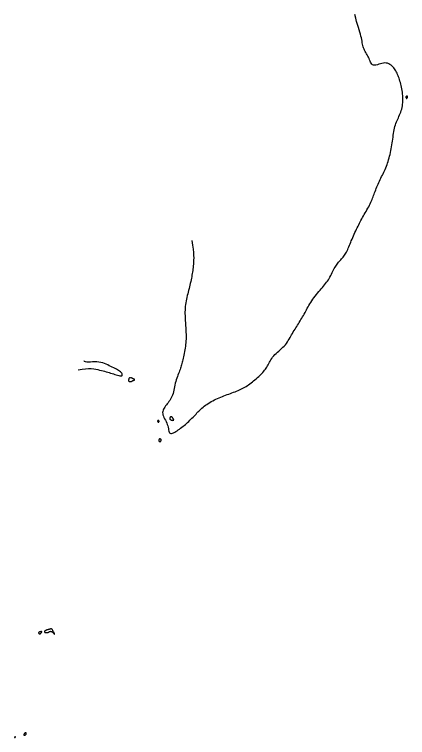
# Model space of a CAD drawing. Extents: x 3040093 to 3056816, y 408076 to 509144.
# Drawn here: x 3043498.8 to 3043748.9, y 431421.2 to 431881 of the extents above; entities that cross this region are included whole.
import ezdxf

# ---------------------------------------------------------------- set-up
doc = ezdxf.new("R2010")
doc.units = 0
doc.layers.add('V-CHAN-CONT-EL17', color=7, linetype='Continuous')

msp = doc.modelspace()

# ---------------------------------------------------------------- linework, layer by layer
at = {"layer": 'V-CHAN-CONT-EL17'}
for points in [[(3043611.68, 431737.18), (3043612.17, 431734.32), (3043612.5, 431731.83), (3043612.71, 431729.68), (3043612.82, 431727.81), (3043612.85, 431726.18), (3043612.81, 431724.75), (3043612.74, 431723.47), (3043612.64, 431722.3), (3043612.53, 431721.2), (3043612.43, 431720.15), (3043612.32, 431719.14), (3043612.2, 431718.15), (3043612.07, 431717.18), (3043611.93, 431716.22), (3043611.77, 431715.25), (3043611.59, 431714.26), (3043611.4, 431713.24), (3043611.18, 431712.19), (3043610.95, 431711.12), (3043610.71, 431710.03), (3043610.45, 431708.92), (3043610.18, 431707.81), (3043609.9, 431706.69), (3043609.61, 431705.57), (3043609.32, 431704.45), (3043609.03, 431703.34), (3043608.75, 431702.22), (3043608.47, 431701.1), (3043608.22, 431699.98), (3043607.99, 431698.85), (3043607.79, 431697.72), (3043607.62, 431696.57), (3043607.49, 431695.41), (3043607.4, 431694.24), (3043607.34, 431693.07), (3043607.31, 431691.9), (3043607.31, 431690.74), (3043607.33, 431689.58), (3043607.37, 431688.44), (3043607.42, 431687.32), (3043607.48, 431686.22), (3043607.55, 431685.14), (3043607.63, 431684.07), (3043607.7, 431683.01), (3043607.77, 431681.96), (3043607.84, 431680.92), (3043607.9, 431679.87), (3043607.94, 431678.81), (3043607.98, 431677.74), (3043607.99, 431676.67), (3043607.99, 431675.58), (3043607.96, 431674.49), (3043607.91, 431673.39), (3043607.83, 431672.27), (3043607.73, 431671.15), (3043607.59, 431670.02), (3043607.42, 431668.88), (3043607.22, 431667.75), (3043607.01, 431666.62), (3043606.77, 431665.52), (3043606.54, 431664.44), (3043606.3, 431663.4), (3043606.07, 431662.42), (3043605.86, 431661.48), (3043605.66, 431660.62), (3043605.48, 431659.81), (3043605.3, 431659.03), (3043605.12, 431658.28), (3043604.93, 431657.55), (3043604.72, 431656.81), (3043604.48, 431656.05), (3043604.21, 431655.26), (3043603.9, 431654.43), (3043603.55, 431653.56), (3043603.19, 431652.65), (3043602.81, 431651.7), (3043602.44, 431650.71), (3043602.07, 431649.7), (3043601.73, 431648.65), (3043601.42, 431647.58), (3043601.15, 431646.48), (3043600.91, 431645.36), (3043600.68, 431644.25), (3043600.47, 431643.14), (3043600.24, 431642.05), (3043599.99, 431640.98), (3043599.71, 431639.96), (3043599.39, 431638.98), (3043599, 431638.06), (3043598.57, 431637.19), (3043598.1, 431636.37), (3043597.6, 431635.59), (3043597.08, 431634.85), (3043596.54, 431634.12), (3043596.01, 431633.42), (3043595.48, 431632.73), (3043594.96, 431632.05), (3043594.48, 431631.37), (3043594.05, 431630.69), (3043593.68, 431630), (3043593.39, 431629.31), (3043593.19, 431628.6), (3043593.1, 431627.86), (3043593.13, 431627.11), (3043593.3, 431626.33), (3043593.58, 431625.53), (3043593.94, 431624.7), (3043594.36, 431623.85), (3043594.81, 431622.98), (3043595.25, 431622.1), (3043595.67, 431621.2), (3043596.03, 431620.29), (3043596.31, 431619.38), (3043596.53, 431618.48), (3043596.72, 431617.62), (3043596.89, 431616.82), (3043597.06, 431616.1), (3043597.27, 431615.5), (3043597.53, 431615.03), (3043597.86, 431614.71), (3043598.29, 431614.56), (3043598.81, 431614.58), (3043599.4, 431614.73), (3043600.05, 431615), (3043600.76, 431615.37), (3043601.49, 431615.81), (3043602.25, 431616.31), (3043603.02, 431616.84), (3043603.79, 431617.39), (3043604.55, 431617.95), (3043605.31, 431618.53), (3043606.06, 431619.12), (3043606.81, 431619.72), (3043607.55, 431620.34), (3043608.27, 431620.97), (3043608.99, 431621.61), (3043609.7, 431622.27), (3043610.4, 431622.93), (3043611.08, 431623.61), (3043611.76, 431624.29), (3043612.42, 431624.96), (3043613.07, 431625.63), (3043613.71, 431626.3), (3043614.33, 431626.95), (3043614.94, 431627.6), (3043615.55, 431628.23), (3043616.16, 431628.85), (3043616.79, 431629.46), (3043617.43, 431630.06), (3043618.1, 431630.67), (3043618.81, 431631.27), (3043619.57, 431631.87), (3043620.38, 431632.47), (3043621.24, 431633.08), (3043622.14, 431633.67), (3043623.08, 431634.26), (3043624.04, 431634.83), (3043625.02, 431635.38), (3043626.03, 431635.91), (3043627.04, 431636.42), (3043628.05, 431636.89), (3043629.07, 431637.34), (3043630.08, 431637.76), (3043631.1, 431638.16), (3043632.12, 431638.55), (3043633.14, 431638.92), (3043634.15, 431639.29), (3043635.17, 431639.65), (3043636.18, 431640.02), (3043637.18, 431640.38), (3043638.17, 431640.75), (3043639.15, 431641.12), (3043640.12, 431641.5), (3043641.06, 431641.89), (3043641.98, 431642.29), (3043642.87, 431642.7), (3043643.73, 431643.13), (3043644.57, 431643.57), (3043645.39, 431644.04), (3043646.19, 431644.52), (3043646.99, 431645.03), (3043647.78, 431645.57), (3043648.57, 431646.13), (3043649.38, 431646.73), (3043650.19, 431647.35), (3043651.01, 431648.01), (3043651.83, 431648.68), (3043652.64, 431649.37), (3043653.43, 431650.07), (3043654.2, 431650.76), (3043654.93, 431651.45), (3043655.63, 431652.13), (3043656.27, 431652.79), (3043656.88, 431653.45), (3043657.44, 431654.09), (3043657.96, 431654.74), (3043658.46, 431655.39), (3043658.93, 431656.06), (3043659.38, 431656.76), (3043659.8, 431657.48), (3043660.21, 431658.23), (3043660.63, 431659.02), (3043661.05, 431659.82), (3043661.5, 431660.64), (3043661.98, 431661.47), (3043662.5, 431662.29), (3043663.09, 431663.11), (3043663.75, 431663.92), (3043664.49, 431664.71), (3043665.3, 431665.48), (3043666.15, 431666.25), (3043667.03, 431667.01), (3043667.92, 431667.78), (3043668.8, 431668.56), (3043669.64, 431669.35), (3043670.44, 431670.17), (3043671.17, 431671.02), (3043671.84, 431671.89), (3043672.47, 431672.78), (3043673.05, 431673.68), (3043673.6, 431674.6), (3043674.14, 431675.51), (3043674.66, 431676.43), (3043675.18, 431677.34), (3043675.71, 431678.24), (3043676.25, 431679.13), (3043676.79, 431680.01), (3043677.34, 431680.89), (3043677.89, 431681.76), (3043678.44, 431682.63), (3043678.98, 431683.49), (3043679.53, 431684.36), (3043680.07, 431685.23), (3043680.6, 431686.11), (3043681.13, 431686.98), (3043681.66, 431687.86), (3043682.17, 431688.75), (3043682.68, 431689.63), (3043683.18, 431690.53), (3043683.68, 431691.42), (3043684.16, 431692.33), (3043684.64, 431693.24), (3043685.14, 431694.16), (3043685.64, 431695.08), (3043686.17, 431696.02), (3043686.72, 431696.97), (3043687.32, 431697.93), (3043687.96, 431698.9), (3043688.65, 431699.89), (3043689.38, 431700.88), (3043690.14, 431701.88), (3043690.92, 431702.87), (3043691.72, 431703.85), (3043692.51, 431704.8), (3043693.29, 431705.73), (3043694.05, 431706.62), (3043694.78, 431707.48), (3043695.48, 431708.3), (3043696.14, 431709.1), (3043696.78, 431709.9), (3043697.39, 431710.69), (3043697.97, 431711.49), (3043698.53, 431712.32), (3043699.06, 431713.17), (3043699.57, 431714.07), (3043700.06, 431714.98), (3043700.54, 431715.92), (3043701, 431716.85), (3043701.45, 431717.77), (3043701.9, 431718.66), (3043702.34, 431719.51), (3043702.78, 431720.3), (3043703.23, 431721.03), (3043703.67, 431721.69), (3043704.12, 431722.31), (3043704.58, 431722.88), (3043705.04, 431723.43), (3043705.5, 431723.96), (3043705.97, 431724.48), (3043706.44, 431725), (3043706.91, 431725.53), (3043707.39, 431726.08), (3043707.86, 431726.65), (3043708.33, 431727.25), (3043708.79, 431727.87), (3043709.24, 431728.53), (3043709.67, 431729.22), (3043710.09, 431729.96), (3043710.48, 431730.73), (3043710.87, 431731.55), (3043711.24, 431732.4), (3043711.61, 431733.29), (3043711.98, 431734.22), (3043712.35, 431735.17), (3043712.74, 431736.15), (3043713.15, 431737.15), (3043713.59, 431738.17), (3043714.04, 431739.21), (3043714.51, 431740.25), (3043714.99, 431741.3), (3043715.48, 431742.34), (3043715.97, 431743.38), (3043716.46, 431744.39), (3043716.94, 431745.39), (3043717.42, 431746.36), (3043717.89, 431747.31), (3043718.36, 431748.24), (3043718.83, 431749.17), (3043719.31, 431750.09), (3043719.8, 431751.02), (3043720.31, 431751.95), (3043720.83, 431752.9), (3043721.38, 431753.86), (3043721.95, 431754.84), (3043722.52, 431755.83), (3043723.09, 431756.82), (3043723.65, 431757.8), (3043724.19, 431758.77), (3043724.71, 431759.73), (3043725.18, 431760.66), (3043725.62, 431761.57), (3043726.01, 431762.45), (3043726.38, 431763.31), (3043726.72, 431764.17), (3043727.04, 431765.02), (3043727.36, 431765.87), (3043727.67, 431766.73), (3043727.99, 431767.61), (3043728.33, 431768.51), (3043728.67, 431769.43), (3043729.03, 431770.36), (3043729.41, 431771.31), (3043729.79, 431772.26), (3043730.2, 431773.21), (3043730.62, 431774.16), (3043731.06, 431775.1), (3043731.51, 431776.03), (3043731.97, 431776.95), (3043732.44, 431777.88), (3043732.91, 431778.8), (3043733.38, 431779.72), (3043733.84, 431780.65), (3043734.29, 431781.59), (3043734.72, 431782.54), (3043735.13, 431783.52), (3043735.52, 431784.51), (3043735.89, 431785.52), (3043736.24, 431786.55), (3043736.58, 431787.6), (3043736.9, 431788.68), (3043737.21, 431789.78), (3043737.5, 431790.9), (3043737.79, 431792.05), (3043738.06, 431793.23), (3043738.31, 431794.42), (3043738.56, 431795.63), (3043738.79, 431796.85), (3043739.01, 431798.08), (3043739.21, 431799.31), (3043739.39, 431800.54), (3043739.56, 431801.76), (3043739.72, 431802.98), (3043739.88, 431804.18), (3043740.04, 431805.36), (3043740.21, 431806.52), (3043740.41, 431807.64), (3043740.64, 431808.73), (3043740.9, 431809.78), (3043741.2, 431810.78), (3043741.54, 431811.74), (3043741.91, 431812.68), (3043742.29, 431813.58), (3043742.69, 431814.48), (3043743.09, 431815.36), (3043743.49, 431816.24), (3043743.88, 431817.13), (3043744.24, 431818.04), (3043744.59, 431818.96), (3043744.9, 431819.9), (3043745.19, 431820.86), (3043745.44, 431821.85), (3043745.65, 431822.85), (3043745.81, 431823.88), (3043745.93, 431824.93), (3043746, 431826.01), (3043746.01, 431827.11), (3043745.99, 431828.22), (3043745.92, 431829.34), (3043745.82, 431830.45), (3043745.68, 431831.56), (3043745.52, 431832.66), (3043745.33, 431833.73), (3043745.12, 431834.78), (3043744.9, 431835.8), (3043744.65, 431836.79), (3043744.39, 431837.75), (3043744.12, 431838.68), (3043743.83, 431839.58), (3043743.53, 431840.45), (3043743.23, 431841.29), (3043742.91, 431842.1), (3043742.59, 431842.89), (3043742.25, 431843.64), (3043741.88, 431844.37), (3043741.5, 431845.08), (3043741.08, 431845.77), (3043740.63, 431846.43), (3043740.14, 431847.07), (3043739.61, 431847.7), (3043739.03, 431848.29), (3043738.41, 431848.83), (3043737.74, 431849.3), (3043737.02, 431849.7), (3043736.24, 431849.99), (3043735.41, 431850.16), (3043734.53, 431850.21), (3043733.6, 431850.11), (3043732.63, 431849.91), (3043731.64, 431849.64), (3043730.67, 431849.35), (3043729.73, 431849.08), (3043728.84, 431848.88), (3043728.02, 431848.79), (3043727.31, 431848.84), (3043726.7, 431849.08), (3043726.2, 431849.48), (3043725.77, 431850.02), (3043725.4, 431850.66), (3043725.08, 431851.39), (3043724.76, 431852.17), (3043724.45, 431852.98), (3043724.11, 431853.79), (3043723.73, 431854.57), (3043723.32, 431855.33), (3043722.89, 431856.07), (3043722.46, 431856.8), (3043722.04, 431857.53), (3043721.64, 431858.26), (3043721.27, 431859), (3043720.96, 431859.76), (3043720.7, 431860.53), (3043720.48, 431861.34), (3043720.3, 431862.18), (3043720.13, 431863.07), (3043719.96, 431864.01), (3043719.77, 431865.02), (3043719.56, 431866.09), (3043719.29, 431867.23), (3043718.96, 431868.46), (3043718.57, 431869.79), (3043718.14, 431871.25), (3043717.65, 431872.84), (3043717.12, 431874.6), (3043716.55, 431876.54), (3043715.96, 431878.67), (3043715.34, 431881.03)], [(3043539.28, 431655.04), (3043541.8, 431655.48), (3043544.02, 431655.73), (3043545.97, 431655.83), (3043547.69, 431655.79), (3043549.22, 431655.66), (3043550.58, 431655.44), (3043551.83, 431655.18), (3043552.99, 431654.9), (3043554.09, 431654.63), (3043555.15, 431654.36), (3043556.17, 431654.09), (3043557.15, 431653.82), (3043558.11, 431653.56), (3043559.05, 431653.29), (3043559.97, 431653.01), (3043560.89, 431652.72), (3043561.8, 431652.43), (3043562.69, 431652.13), (3043563.56, 431651.86), (3043564.37, 431651.61), (3043565.12, 431651.41), (3043565.78, 431651.27), (3043566.35, 431651.19), (3043566.81, 431651.21), (3043567.14, 431651.32), (3043567.34, 431651.52), (3043567.43, 431651.79), (3043567.4, 431652.12), (3043567.26, 431652.49), (3043567.02, 431652.9), (3043566.67, 431653.32), (3043566.23, 431653.75), (3043565.69, 431654.18), (3043565.08, 431654.59), (3043564.39, 431655.01), (3043563.63, 431655.42), (3043562.81, 431655.85), (3043561.95, 431656.28), (3043561.05, 431656.72), (3043560.11, 431657.17), (3043559.16, 431657.65), (3043558.17, 431658.12), (3043557.15, 431658.58), (3043556.08, 431659.01), (3043554.97, 431659.39), (3043553.8, 431659.71), (3043552.57, 431659.94), (3043551.27, 431660.08), (3043549.91, 431660.11), (3043548.53, 431660.07), (3043547.19, 431660), (3043545.96, 431659.95), (3043544.88, 431659.95), (3043544.01, 431660.05), (3043543.43, 431660.3), (3043543.18, 431660.73)]]:
    msp.add_lwpolyline(points, dxfattribs=at)
for points in [[(3043748.57, 431829.15), (3043748.45, 431829.12), (3043748.33, 431829.06), (3043748.2, 431828.98), (3043748.09, 431828.89), (3043747.99, 431828.78), (3043747.91, 431828.66), (3043747.86, 431828.53), (3043747.85, 431828.39), (3043747.86, 431828.25), (3043747.9, 431828.12), (3043747.96, 431827.99), (3043748.04, 431827.88), (3043748.12, 431827.78), (3043748.21, 431827.71), (3043748.29, 431827.67), (3043748.38, 431827.67), (3043748.45, 431827.69), (3043748.52, 431827.73), (3043748.58, 431827.79), (3043748.64, 431827.86), (3043748.69, 431827.94), (3043748.73, 431828.02), (3043748.77, 431828.1), (3043748.81, 431828.16), (3043748.84, 431828.22), (3043748.86, 431828.27), (3043748.88, 431828.32), (3043748.9, 431828.37), (3043748.91, 431828.42), (3043748.92, 431828.49), (3043748.93, 431828.56), (3043748.93, 431828.64), (3043748.93, 431828.74), (3043748.92, 431828.83), (3043748.9, 431828.92), (3043748.86, 431829.01), (3043748.81, 431829.07), (3043748.75, 431829.12), (3043748.67, 431829.15)], [(3043571.78, 431649.74), (3043571.68, 431649.57), (3043571.6, 431649.38), (3043571.53, 431649.17), (3043571.48, 431648.95), (3043571.44, 431648.73), (3043571.43, 431648.53), (3043571.42, 431648.34), (3043571.42, 431648.17), (3043571.44, 431648.03), (3043571.48, 431647.91), (3043571.53, 431647.82), (3043571.6, 431647.74), (3043571.69, 431647.68), (3043571.81, 431647.63), (3043571.94, 431647.6), (3043572.11, 431647.58), (3043572.29, 431647.57), (3043572.48, 431647.56), (3043572.68, 431647.58), (3043572.89, 431647.6), (3043573.08, 431647.63), (3043573.27, 431647.68), (3043573.43, 431647.74), (3043573.58, 431647.81), (3043573.7, 431647.89), (3043573.8, 431647.98), (3043573.89, 431648.06), (3043573.96, 431648.14), (3043574.02, 431648.21), (3043574.08, 431648.27), (3043574.12, 431648.32), (3043574.16, 431648.34), (3043574.2, 431648.35), (3043574.24, 431648.34), (3043574.29, 431648.33), (3043574.34, 431648.32), (3043574.4, 431648.31), (3043574.47, 431648.31), (3043574.55, 431648.32), (3043574.65, 431648.34), (3043574.76, 431648.38), (3043574.88, 431648.43), (3043574.98, 431648.5), (3043575.08, 431648.57), (3043575.17, 431648.64), (3043575.23, 431648.71), (3043575.26, 431648.78), (3043575.25, 431648.85), (3043575.22, 431648.91), (3043575.16, 431648.97), (3043575.09, 431649.02), (3043575, 431649.07), (3043574.9, 431649.12), (3043574.8, 431649.16), (3043574.71, 431649.2), (3043574.62, 431649.24), (3043574.54, 431649.27), (3043574.47, 431649.3), (3043574.4, 431649.34), (3043574.33, 431649.37), (3043574.26, 431649.4), (3043574.19, 431649.44), (3043574.12, 431649.48), (3043574.04, 431649.52), (3043573.94, 431649.57), (3043573.85, 431649.62), (3043573.74, 431649.67), (3043573.62, 431649.73), (3043573.5, 431649.78), (3043573.36, 431649.84), (3043573.21, 431649.9), (3043573.05, 431649.95), (3043572.88, 431650), (3043572.7, 431650.04), (3043572.53, 431650.06), (3043572.35, 431650.06), (3043572.19, 431650.03), (3043572.04, 431649.98), (3043571.9, 431649.88)], [(3043599.11, 431622.84), (3043598.93, 431622.87), (3043598.74, 431622.92), (3043598.55, 431622.98), (3043598.37, 431623.06), (3043598.21, 431623.18), (3043598.06, 431623.34), (3043597.96, 431623.54), (3043597.9, 431623.79), (3043597.88, 431624.07), (3043597.89, 431624.36), (3043597.94, 431624.66), (3043598.02, 431624.92), (3043598.13, 431625.15), (3043598.25, 431625.33), (3043598.4, 431625.42), (3043598.56, 431625.42), (3043598.73, 431625.35), (3043598.9, 431625.21), (3043599.08, 431625.03), (3043599.24, 431624.81), (3043599.4, 431624.57), (3043599.54, 431624.33), (3043599.65, 431624.11), (3043599.74, 431623.91), (3043599.81, 431623.74), (3043599.85, 431623.6), (3043599.88, 431623.47), (3043599.9, 431623.36), (3043599.9, 431623.26), (3043599.89, 431623.18), (3043599.88, 431623.1), (3043599.87, 431623.03), (3043599.86, 431622.96), (3043599.85, 431622.9), (3043599.83, 431622.85), (3043599.81, 431622.8), (3043599.8, 431622.77), (3043599.78, 431622.74), (3043599.76, 431622.72), (3043599.74, 431622.71), (3043599.71, 431622.71), (3043599.68, 431622.72), (3043599.63, 431622.73), (3043599.57, 431622.75), (3043599.49, 431622.77), (3043599.39, 431622.79), (3043599.26, 431622.82)], [(3043590.03, 431622.08), (3043590.1, 431622.01), (3043590.17, 431621.94), (3043590.25, 431621.88), (3043590.33, 431621.83), (3043590.41, 431621.79), (3043590.48, 431621.78), (3043590.55, 431621.78), (3043590.62, 431621.8), (3043590.67, 431621.85), (3043590.72, 431621.92), (3043590.75, 431621.99), (3043590.78, 431622.08), (3043590.8, 431622.17), (3043590.81, 431622.27), (3043590.8, 431622.36), (3043590.78, 431622.45), (3043590.76, 431622.53), (3043590.72, 431622.6), (3043590.68, 431622.67), (3043590.63, 431622.72), (3043590.57, 431622.77), (3043590.51, 431622.8), (3043590.45, 431622.83), (3043590.39, 431622.84), (3043590.32, 431622.85), (3043590.26, 431622.84), (3043590.2, 431622.83), (3043590.14, 431622.81), (3043590.09, 431622.79), (3043590.04, 431622.77), (3043589.99, 431622.74), (3043589.96, 431622.71), (3043589.93, 431622.68), (3043589.9, 431622.66), (3043589.89, 431622.63), (3043589.87, 431622.6), (3043589.86, 431622.57), (3043589.85, 431622.54), (3043589.85, 431622.51), (3043589.85, 431622.47), (3043589.84, 431622.44), (3043589.85, 431622.4), (3043589.86, 431622.35), (3043589.87, 431622.31), (3043589.9, 431622.26), (3043589.93, 431622.2), (3043589.98, 431622.14)], [(3043590.69, 431609.7), (3043590.79, 431609.59), (3043590.9, 431609.51), (3043591.03, 431609.44), (3043591.17, 431609.4), (3043591.31, 431609.38), (3043591.46, 431609.39), (3043591.6, 431609.42), (3043591.72, 431609.49), (3043591.84, 431609.57), (3043591.94, 431609.68), (3043592.02, 431609.8), (3043592.1, 431609.92), (3043592.15, 431610.06), (3043592.19, 431610.19), (3043592.21, 431610.31), (3043592.21, 431610.43), (3043592.19, 431610.53), (3043592.16, 431610.63), (3043592.11, 431610.71), (3043592.05, 431610.79), (3043591.98, 431610.86), (3043591.9, 431610.93), (3043591.81, 431610.98), (3043591.71, 431611.04), (3043591.61, 431611.08), (3043591.5, 431611.11), (3043591.4, 431611.13), (3043591.29, 431611.13), (3043591.18, 431611.11), (3043591.08, 431611.06), (3043590.97, 431610.99), (3043590.88, 431610.89), (3043590.79, 431610.76), (3043590.71, 431610.61), (3043590.65, 431610.46), (3043590.61, 431610.29), (3043590.59, 431610.13), (3043590.59, 431609.98), (3043590.63, 431609.83)], [(3043514.58, 431487.24), (3043514.65, 431487.2), (3043514.72, 431487.17), (3043514.78, 431487.15), (3043514.84, 431487.13), (3043514.89, 431487.11), (3043514.95, 431487.11), (3043515, 431487.11), (3043515.05, 431487.12), (3043515.1, 431487.13), (3043515.16, 431487.16), (3043515.21, 431487.19), (3043515.28, 431487.24), (3043515.35, 431487.31), (3043515.44, 431487.39), (3043515.53, 431487.49), (3043515.64, 431487.61), (3043515.75, 431487.74), (3043515.87, 431487.88), (3043515.97, 431488.02), (3043516.06, 431488.16), (3043516.12, 431488.29), (3043516.14, 431488.4), (3043516.12, 431488.49), (3043516.06, 431488.55), (3043515.96, 431488.58), (3043515.82, 431488.6), (3043515.66, 431488.59), (3043515.48, 431488.56), (3043515.29, 431488.52), (3043515.1, 431488.47), (3043514.92, 431488.41), (3043514.75, 431488.34), (3043514.6, 431488.27), (3043514.47, 431488.19), (3043514.35, 431488.11), (3043514.26, 431488.03), (3043514.18, 431487.95), (3043514.13, 431487.87), (3043514.11, 431487.79), (3043514.11, 431487.71), (3043514.13, 431487.64), (3043514.17, 431487.57), (3043514.22, 431487.5), (3043514.29, 431487.44), (3043514.36, 431487.38), (3043514.44, 431487.33), (3043514.51, 431487.28)], [(3043518.92, 431487.98), (3043519, 431487.98), (3043519.08, 431487.97), (3043519.15, 431487.97), (3043519.23, 431487.97), (3043519.32, 431487.97), (3043519.41, 431487.97), (3043519.51, 431487.98), (3043519.62, 431487.98), (3043519.73, 431488), (3043519.86, 431488.02), (3043520, 431488.05), (3043520.14, 431488.09), (3043520.28, 431488.14), (3043520.44, 431488.2), (3043520.59, 431488.28), (3043520.75, 431488.37), (3043520.91, 431488.47), (3043521.08, 431488.56), (3043521.26, 431488.65), (3043521.44, 431488.71), (3043521.63, 431488.75), (3043521.83, 431488.75), (3043522.04, 431488.71), (3043522.27, 431488.62), (3043522.5, 431488.49), (3043522.73, 431488.33), (3043522.96, 431488.15), (3043523.18, 431487.95), (3043523.38, 431487.76), (3043523.57, 431487.58), (3043523.73, 431487.42), (3043523.86, 431487.3), (3043523.96, 431487.2), (3043524.04, 431487.13), (3043524.1, 431487.08), (3043524.15, 431487.04), (3043524.18, 431487.02), (3043524.2, 431487.01), (3043524.21, 431487), (3043524.23, 431486.99), (3043524.24, 431486.99), (3043524.25, 431486.99), (3043524.26, 431486.98), (3043524.26, 431486.98), (3043524.27, 431486.98), (3043524.28, 431486.98), (3043524.29, 431486.98), (3043524.3, 431486.98), (3043524.31, 431486.98), (3043524.32, 431486.97), (3043524.33, 431486.98), (3043524.34, 431486.98), (3043524.35, 431486.98), (3043524.35, 431486.98), (3043524.36, 431486.98), (3043524.36, 431486.99), (3043524.36, 431487), (3043524.35, 431487), (3043524.35, 431487.01), (3043524.34, 431487.02), (3043524.34, 431487.03), (3043524.33, 431487.04), (3043524.32, 431487.06), (3043524.32, 431487.07), (3043524.31, 431487.09), (3043524.29, 431487.13), (3043524.27, 431487.18), (3043524.23, 431487.26), (3043524.18, 431487.37), (3043524.11, 431487.51), (3043524.02, 431487.7), (3043523.91, 431487.93), (3043523.78, 431488.19), (3043523.64, 431488.48), (3043523.48, 431488.79), (3043523.32, 431489.09), (3043523.16, 431489.37), (3043523.01, 431489.63), (3043522.86, 431489.85), (3043522.73, 431490.03), (3043522.6, 431490.15), (3043522.47, 431490.24), (3043522.35, 431490.29), (3043522.22, 431490.32), (3043522.07, 431490.31), (3043521.91, 431490.29), (3043521.73, 431490.25), (3043521.53, 431490.2), (3043521.3, 431490.15), (3043521.05, 431490.08), (3043520.79, 431490.01), (3043520.52, 431489.93), (3043520.25, 431489.85), (3043519.97, 431489.77), (3043519.69, 431489.69), (3043519.42, 431489.6), (3043519.16, 431489.52), (3043518.92, 431489.43), (3043518.69, 431489.34), (3043518.48, 431489.24), (3043518.31, 431489.15), (3043518.16, 431489.04), (3043518.04, 431488.94), (3043517.96, 431488.83), (3043517.92, 431488.71), (3043517.91, 431488.6), (3043517.92, 431488.48), (3043517.96, 431488.38), (3043518.01, 431488.28), (3043518.08, 431488.2), (3043518.15, 431488.13), (3043518.23, 431488.07), (3043518.32, 431488.03), (3043518.41, 431488.01), (3043518.5, 431487.99), (3043518.59, 431487.98), (3043518.68, 431487.98), (3043518.76, 431487.98), (3043518.85, 431487.98)], [(3043506.22, 431423.34), (3043506.28, 431423.51), (3043506.32, 431423.67), (3043506.32, 431423.82), (3043506.31, 431423.96), (3043506.26, 431424.09), (3043506.19, 431424.18), (3043506.1, 431424.24), (3043505.99, 431424.27), (3043505.86, 431424.26), (3043505.72, 431424.21), (3043505.57, 431424.14), (3043505.42, 431424.05), (3043505.28, 431423.93), (3043505.15, 431423.8), (3043505.03, 431423.66), (3043504.94, 431423.5), (3043504.87, 431423.35), (3043504.82, 431423.19), (3043504.79, 431423.05), (3043504.79, 431422.91), (3043504.82, 431422.8), (3043504.88, 431422.71), (3043504.97, 431422.65), (3043505.09, 431422.62), (3043505.23, 431422.63), (3043505.38, 431422.66), (3043505.54, 431422.73), (3043505.71, 431422.81), (3043505.87, 431422.92), (3043506.01, 431423.05), (3043506.13, 431423.19)], [(3043498.85, 431421.22), (3043498.87, 431421.22), (3043498.88, 431421.21), (3043498.9, 431421.21), (3043498.92, 431421.21), (3043498.94, 431421.21), (3043498.96, 431421.21), (3043498.98, 431421.21), (3043499.01, 431421.21), (3043499.03, 431421.21), (3043499.06, 431421.21), (3043499.09, 431421.22), (3043499.12, 431421.23), (3043499.15, 431421.24), (3043499.19, 431421.26), (3043499.23, 431421.29), (3043499.27, 431421.33), (3043499.31, 431421.38), (3043499.35, 431421.43), (3043499.38, 431421.48), (3043499.41, 431421.53), (3043499.42, 431421.58), (3043499.43, 431421.62), (3043499.42, 431421.65), (3043499.4, 431421.66), (3043499.36, 431421.67), (3043499.31, 431421.66), (3043499.25, 431421.65), (3043499.19, 431421.63), (3043499.13, 431421.61), (3043499.07, 431421.58), (3043499.01, 431421.56), (3043498.96, 431421.54), (3043498.92, 431421.51), (3043498.89, 431421.49), (3043498.86, 431421.47), (3043498.84, 431421.45), (3043498.82, 431421.42), (3043498.81, 431421.4), (3043498.8, 431421.38), (3043498.79, 431421.36), (3043498.79, 431421.34), (3043498.79, 431421.32), (3043498.8, 431421.29), (3043498.81, 431421.28), (3043498.82, 431421.26), (3043498.83, 431421.24), (3043498.84, 431421.23)]]:
    msp.add_lwpolyline(points, close=True, dxfattribs=at)

doc.saveas('drawing.dxf')
